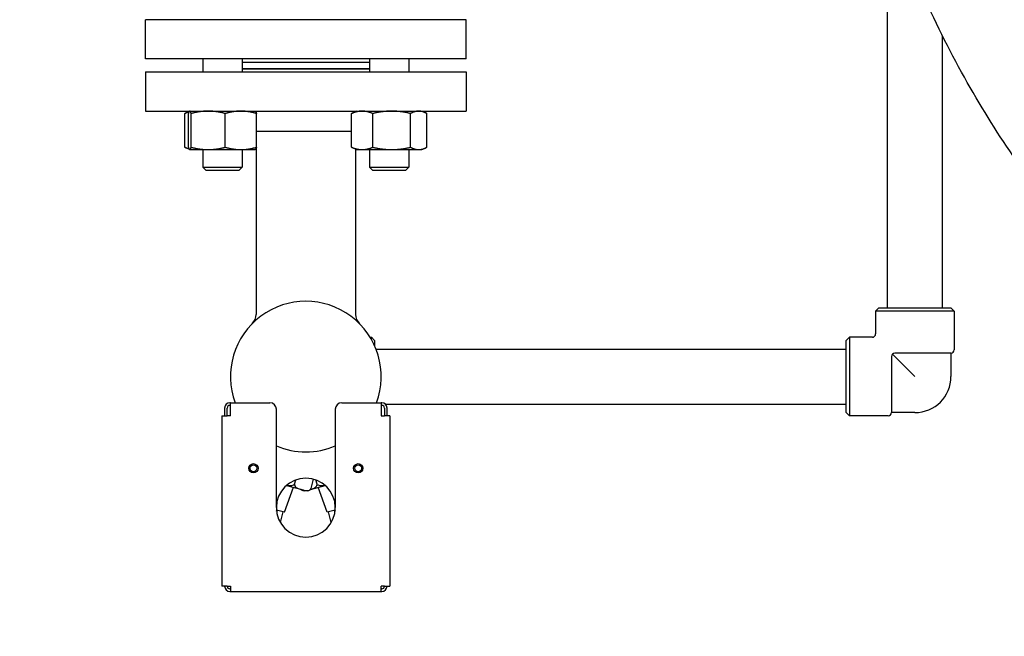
# Model space of a CAD drawing. Header units: inches. Extents: x 24 to 1128, y -69 to 748.
# Tile 318 of 656: x 460 to 479, y 592 to 604. Entities that reach past the tile are written whole.
import ezdxf

# ---------------------------------------------------------------- set-up
doc = ezdxf.new("R2010")
doc.units = ezdxf.units.IN
doc.header["$LTSCALE"] = 32
doc.header["$MEASUREMENT"] = 0
doc.layers.add('Dimension (ANSI)', color=7, linetype='Continuous', lineweight=25)
doc.layers.add('Visible (ANSI)', color=7, linetype='Continuous', lineweight=30)
doc.styles.add('Note Text (ANSI)', font='tahoma.ttf')
doc.dimstyles.new('SB Fraction-16 (ANSI)', dxfattribs={"dimscale": 32, "dimtxt": 0.125, "dimasz": 0.098425, "dimexe": 0.125, "dimexo": 0.0625, "dimgap": 0.031496, "dimtad": 0, "dimtih": 1, "dimtoh": 1, "dimdec": 4, "dimrnd": 1e-08, "dimzin": 0, "dimdsep": 46, "dimlunit": 5, "dimtxsty": 'Note Text (ANSI)', "dimcen": 0.09, "dimdle": 0.393701, "dimclrd": 256, "dimclre": 256, "dimclrt": 256, "dimadec": 0, "dimazin": 3, "dimtfac": 0.96, "dimtofl": 0, "dimtmove": 0, "dimatfit": 3, "dimfxl": 1, "dimfrac": 2, "dimtolj": 1, "dimtzin": 12, "dimlwd": -1, "dimlwe": -1, "dimarcsym": 0})

# ---------------------------------------------------------------- blocks, each defined once
blk = doc.blocks.new('*D18')
at = {"layer": 'Defpoints', "color": 0, "transparency": 16777216}
for p in [(489.281, 692.669), (340.619, 544.669), (489.281, 544.669)]:
    blk.add_point(p, dxfattribs=at)
at = {"layer": 'Dimension (ANSI)', "transparency": 16777216}
for p, q in [((487.281, 692.669), (336.619, 692.669)), ((340.619, 689.519), (340.619, 626.768)), ((340.619, 547.818), (340.619, 620.569)), ((487.281, 544.669), (336.619, 544.669))]:
    blk.add_line(p, q, dxfattribs=at)
for points in [[(340.094, 689.519), (341.144, 689.519), (340.619, 692.669)], [(340.094, 547.818), (341.144, 547.818), (340.619, 544.669)]]:
    blk.add_solid(points, dxfattribs=at)
at = {"layer": 'Dimension (ANSI)', "transparency": 16777216, "insert": (336.517, 625.76), "char_height": 4, "attachment_point": 1, "style": 'Note Text (ANSI)'}
blk.add_mtext('\\A1;148', dxfattribs=at)

msp = doc.modelspace()

# ---------------------------------------------------------------- linework, layer by layer
at = {"layer": 'Visible (ANSI)'}
for p, q in [((477.00877, 598.29353), (477.00877, 605.92502)), ((468.97201, 603.79103), (462.85201, 603.79103)), ((462.85201, 603.04103), (462.85201, 603.79103)), ((468.97201, 603.04103), (468.97201, 603.79103)), ((478.05877, 598.29353), (478.05877, 603.48672)), ((468.97201, 603.04103), (462.85201, 603.04103)), ((463.94602, 603.04103), (463.94602, 602.79603)), ((464.69602, 603.04103), (464.69602, 602.79603)), ((464.69602, 602.98103), (467.128, 602.98103)), ((464.69602, 602.86103), (467.128, 602.86103)), ((467.128, 603.04103), (467.128, 602.79603)), ((467.878, 603.04103), (467.878, 602.79603)), ((462.85201, 602.79603), (468.97201, 602.79603)), ((462.85201, 602.79603), (462.85201, 602.04603)), ((464.69602, 602.85603), (467.128, 602.85603)), ((468.97201, 602.79603), (468.97201, 602.04603)), ((462.85201, 602.04603), (468.97201, 602.04603)), ((463.60135, 601.35712), (463.60135, 602.00094)), ((463.69427, 602.04521), (463.62733, 602.014)), ((463.6708, 601.35712), (463.6708, 602.00094)), ((463.69602, 602.04603), (463.69427, 602.04521)), ((463.72474, 601.35712), (463.72474, 602.00094)), ((464.37496, 601.35712), (464.37496, 602.00094)), ((464.94602, 602.04603), (464.94777, 602.04521)), ((464.97124, 601.35712), (464.97124, 602.00094)), ((466.78333, 601.35712), (466.78333, 602.00094)), ((466.878, 602.04603), (466.80931, 602.014)), ((467.18988, 601.35712), (467.18988, 602.00094)), ((467.90955, 601.35712), (467.90955, 602.00094)), ((468.128, 602.04603), (468.19669, 602.014)), ((468.22267, 601.35712), (468.22267, 602.00094)), ((464.97124, 601.66603), (466.78333, 601.66603)), ((463.69427, 601.31285), (463.62733, 601.34406)), ((463.69602, 601.31203), (463.69427, 601.31285)), ((463.69602, 601.31203), (463.69777, 601.31203)), ((463.69777, 601.31203), (464.04985, 601.31203)), ((463.94602, 601.31203), (463.94602, 600.97853)), ((464.04985, 601.31203), (464.6731, 601.31203)), ((464.6731, 601.31203), (464.94602, 601.31203)), ((464.69602, 601.31203), (464.69602, 600.97853)), ((464.94602, 601.31203), (464.94777, 601.31285)), ((464.94777, 601.31285), (464.96201, 601.31949)), ((464.96201, 601.33233), (464.96201, 598.16748)), ((466.878, 601.31203), (466.80931, 601.34406)), ((466.86201, 601.31949), (466.86201, 598.16748)), ((466.878, 601.31203), (466.98661, 601.31203)), ((466.98661, 601.31203), (467.54972, 601.31203)), ((467.128, 601.31203), (467.128, 600.97853)), ((467.54972, 601.31203), (468.06611, 601.31203)), ((467.878, 601.31203), (467.878, 600.97853)), ((468.06611, 601.31203), (468.128, 601.31203)), ((468.128, 601.31203), (468.19669, 601.34406)), ((463.94602, 600.97853), (464.69602, 600.97853)), ((464.00852, 600.91603), (463.94602, 600.97853)), ((464.63352, 600.91603), (464.00852, 600.91603)), ((464.63352, 600.91603), (464.69602, 600.97853)), ((467.128, 600.97853), (467.878, 600.97853)), ((467.1905, 600.91603), (467.128, 600.97853)), ((467.8155, 600.91603), (467.1905, 600.91603)), ((467.8155, 600.91603), (467.878, 600.97853)), ((476.84627, 598.29353), (476.78377, 598.23103)), ((478.28377, 598.23103), (476.78377, 598.23103)), ((476.78377, 598.23103), (476.78377, 597.79353)), ((476.84627, 598.29353), (478.22127, 598.29353)), ((478.22127, 598.29353), (478.28377, 598.23103)), ((478.28377, 598.23103), (478.28377, 597.49103)), ((467.13835, 597.73103), (467.16201, 597.73103)), ((467.16201, 597.69089), (467.16201, 597.73103)), ((467.22451, 597.66853), (467.16201, 597.73103)), ((467.22451, 597.66853), (467.22451, 597.56733)), ((476.22127, 597.66853), (476.28377, 597.73103)), ((476.22127, 596.29353), (476.22127, 597.66853)), ((476.28377, 597.73103), (476.28377, 596.23103)), ((476.72127, 597.73103), (476.28377, 597.73103)), ((467.25021, 597.50603), (476.22127, 597.50603)), ((478.22127, 597.42853), (477.14877, 597.42853)), ((478.22127, 597.42853), (478.22127, 596.98103)), ((477.08627, 597.36603), (477.08627, 596.29353)), ((477.53377, 596.98103), (477.10458, 597.41022)), ((464.47451, 596.48103), (464.46201, 596.48103)), ((464.47451, 596.48103), (465.22451, 596.48103)), ((464.47451, 596.23103), (464.47451, 596.48103)), ((466.59951, 596.48103), (467.34951, 596.48103)), ((467.34951, 596.48103), (467.34951, 596.23103)), ((467.36201, 596.48103), (467.34951, 596.48103)), ((464.36201, 596.38103), (464.36201, 596.23103)), ((464.41201, 596.23103), (464.41201, 596.38103)), ((464.46201, 596.43103), (464.47451, 596.43103)), ((465.34951, 594.48103), (465.34951, 596.35603)), ((466.47451, 596.35603), (466.47451, 594.48103)), ((467.34951, 596.43103), (467.36201, 596.43103)), ((467.41201, 596.38103), (467.41201, 596.23103)), ((467.42816, 596.45603), (476.22127, 596.45603)), ((467.46201, 596.23103), (467.46201, 596.38103)), ((476.22127, 596.29353), (476.28377, 596.23103)), ((477.53377, 596.29353), (477.08627, 596.29353)), ((464.31101, 596.23103), (464.41101, 596.23103)), ((464.31101, 596.23103), (464.31101, 592.98103)), ((464.47451, 596.23103), (464.41101, 596.23103)), ((467.34951, 596.23103), (467.41301, 596.23103)), ((467.51301, 596.23103), (467.41301, 596.23103)), ((467.51301, 596.23103), (467.51301, 592.98103)), ((477.02377, 596.23103), (476.28377, 596.23103)), ((465.69795, 594.92642), (465.7203, 595.00985)), ((466.01187, 594.84231), (466.06045, 595.02359)), ((466.12608, 594.92642), (466.10372, 595.00985)), ((465.50436, 594.39192), (465.67583, 594.86765)), ((465.54095, 594.90379), (465.83405, 594.82525)), ((465.84342, 594.82274), (465.83405, 594.82525)), ((465.84342, 594.82274), (465.91166, 594.80446)), ((466.00008, 594.82796), (466.28307, 594.90379)), ((466.31966, 594.39192), (466.14819, 594.86765)), ((465.50436, 594.39192), (465.35158, 594.43285)), ((465.35402, 594.40999), (465.35957, 594.43071)), ((466.47244, 594.43285), (466.31966, 594.39192)), ((466.46446, 594.43071), (466.47001, 594.40999)), ((465.42743, 594.1954), (465.48171, 594.39799)), ((466.3966, 594.1954), (466.34231, 594.39799)), ((464.41101, 592.98103), (464.31101, 592.98103)), ((464.41101, 592.98103), (464.47451, 592.98103)), ((464.47451, 592.93103), (464.46201, 592.93103)), ((464.47451, 592.98103), (464.47451, 592.88103)), ((467.34951, 592.88103), (467.34951, 592.98103)), ((467.41301, 592.98103), (467.34951, 592.98103)), ((467.36201, 592.93103), (467.34951, 592.93103)), ((467.41301, 592.98103), (467.51301, 592.98103)), ((464.46201, 592.88103), (464.47451, 592.88103)), ((464.47451, 592.88103), (467.34951, 592.88103)), ((467.34951, 592.88103), (467.36201, 592.88103))]:
    msp.add_line(p, q, dxfattribs=at)
for centre, radius in [((464.91201, 595.23103), 0.0885), ((464.91201, 595.23103), 0.065), ((466.91201, 595.23103), 0.0885), ((466.91201, 595.23103), 0.065)]:
    msp.add_circle(centre, radius, dxfattribs=at)
for centre, radius, start, end in [((465.91201, 596.98103), 1.4375, 339.645594, 200.354406), ((464.71201, 598.16748), 0.25, 315.32539, 0), ((467.11201, 598.16748), 0.25, 180, 224.67461), ((476.72127, 597.79353), 0.0625, 270, 0), ((477.14877, 597.36603), 0.0625, 90, 180), ((478.22127, 597.49103), 0.0625, 270, 0), ((477.53377, 596.98103), 0.6875, 270, 0), ((464.46201, 596.38103), 0.1, 90, 180), ((465.22451, 596.35603), 0.125, 0, 90), ((466.59951, 596.35603), 0.125, 90, 180), ((467.36201, 596.38103), 0.1, 0, 90), ((464.46201, 596.38103), 0.05, 90, 180), ((467.36201, 596.38103), 0.05, 0, 90), ((477.02377, 596.29353), 0.0625, 270, 0), ((465.91201, 596.98103), 1.4375, 246.964316, 293.035684), ((465.91201, 596.98103), 1.4375, 246.964316, 293.035684), ((465.91201, 594.48103), 0.5625, 0, 180), ((465.8886, 594.89313), 0.0918, 225.22745, 284.773452), ((465.93542, 594.89313), 0.0918, 255, 326.386238), ((465.91201, 594.48103), 0.5625, 180, 0), ((464.46201, 592.98103), 0.1, 180, 270), ((464.46201, 592.98103), 0.05, 180, 270), ((467.36201, 592.98103), 0.1, 270, 0), ((467.36201, 592.98103), 0.05, 270, 0)]:
    msp.add_arc(centre, radius, start, end, dxfattribs=at)
for points, knots in [([(486.15563, 596.91853), (485.51666, 596.91853), (484.87808, 597.02141), (483.5845, 597.43824), (482.93226, 597.76728), (481.54498, 598.72346), (480.82384, 599.40082), (479.46558, 601.03966), (478.83116, 602.00908), (477.68841, 604.18047), (477.18018, 605.38254), (476.68179, 606.85836), (476.62122, 607.04383), (476.56212, 607.23103)], [0, 0, 0, 0, 0.15974213, 0.15974213, 0.33187701, 0.33187701, 0.5428347, 0.5428347, 0.759799, 0.759799, 0.9767633, 0.9767633, 1.00760099, 1.00760099, 1.00760099, 1.00760099]), ([(465.54514, 594.90738), (465.57007, 594.90332), (465.59466, 594.90098), (465.63616, 594.90244), (465.65741, 594.90555), (465.68212, 594.91549), (465.69102, 594.9204), (465.69795, 594.92642)], [0.434081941, 0.434081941, 0.434081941, 0.434081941, 0.61417487, 0.61417487, 0.750529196, 0.750529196, 0.817136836, 0.817136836, 0.817136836, 0.817136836]), ([(465.69795, 594.92642), (465.698, 594.9256), (465.69806, 594.9248), (465.69952, 594.90869), (465.70528, 594.89512), (465.71859, 594.87497), (465.72749, 594.867), (465.74693, 594.85398), (465.7575, 594.84902), (465.79022, 594.83647), (465.81321, 594.83084), (465.83405, 594.82525)], [-0.824514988, -0.824514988, -0.824514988, -0.824514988, -0.817683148, -0.817683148, -0.680859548, -0.680859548, -0.51641643, -0.51641643, -0.351973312, -0.351973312, -0.023087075, -0.023087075, -0.023087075, -0.023087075]), ([(465.82419, 594.8279), (465.82504, 594.82709), (465.82588, 594.82631), (465.83639, 594.81706), (465.84811, 594.8114), (465.87391, 594.80378), (465.89029, 594.80377), (465.90654, 594.80581)], [-0.762043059, -0.762043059, -0.762043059, -0.762043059, -0.750529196, -0.750529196, -0.61417487, -0.61417487, -0.384817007, -0.384817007, -0.384817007, -0.384817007]), ([(465.84342, 594.82274), (465.86426, 594.81716), (465.88698, 594.81054), (465.92159, 594.80505), (465.93323, 594.80406), (465.95658, 594.80562), (465.96827, 594.80807), (465.98987, 594.81887), (466.00164, 594.82773), (466.01096, 594.84096), (466.01142, 594.84162), (466.01187, 594.84231)], [0.023087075, 0.023087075, 0.023087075, 0.023087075, 0.351973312, 0.351973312, 0.51641643, 0.51641643, 0.680859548, 0.680859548, 0.817683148, 0.817683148, 0.824514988, 0.824514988, 0.824514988, 0.824514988]), ([(466.00009, 594.82794), (466.016, 594.83216), (466.0329, 594.8367), (466.06928, 594.84959), (466.0885, 594.85865), (466.11039, 594.88168), (466.11771, 594.89244), (466.12385, 594.91065), (466.12557, 594.9184), (466.12608, 594.92642)], [0.075401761, 0.075401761, 0.075401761, 0.075401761, 0.318630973, 0.318630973, 0.61417487, 0.61417487, 0.750529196, 0.750529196, 0.817136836, 0.817136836, 0.817136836, 0.817136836]), ([(466.12608, 594.92642), (466.133, 594.9204), (466.14191, 594.91549), (466.16662, 594.90555), (466.18786, 594.90244), (466.22937, 594.90098), (466.25395, 594.90332), (466.27888, 594.90738)], [-0.817136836, -0.817136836, -0.817136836, -0.817136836, -0.750529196, -0.750529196, -0.61417487, -0.61417487, -0.434081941, -0.434081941, -0.434081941, -0.434081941])]:
    msp.add_open_spline(points, degree=3, knots=knots, dxfattribs=at)
for points, weights in [([(463.68142, 602.0287), (463.64311, 602.01823), (463.60135, 602.00094)], [1.0177828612, 1.01421614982, 1]), ([(463.60135, 602.00094), (463.6146, 602.00806), (463.62733, 602.014)], [1, 1.00580630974, 1.00983612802]), ([(463.69777, 602.04603), (463.68525, 602.04603), (463.6708, 602.00094)], [1, 1.0379548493, 1]), ([(463.72474, 602.00094), (463.71029, 602.04603), (463.69777, 602.04603)], [1, 1.0379548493, 1]), ([(464.04985, 602.04603), (463.89897, 602.04603), (463.72474, 602.00094)], [1, 1.0379548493, 1]), ([(464.37496, 602.00094), (464.20074, 602.04603), (464.04985, 602.04603)], [1, 1.0379548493, 1]), ([(464.6731, 602.04603), (464.53474, 602.04603), (464.37496, 602.00094)], [1, 1.0379548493, 1]), ([(464.97124, 602.00094), (464.81147, 602.04603), (464.6731, 602.04603)], [1, 1.0379548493, 1]), ([(464.94777, 602.04521), (464.95868, 602.04013), (464.97124, 602.00094)], [1.00887854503, 1.03282122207, 1]), ([(466.98661, 602.04603), (466.89227, 602.04603), (466.78333, 602.00094)], [1, 1.0379548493, 1]), ([(466.78333, 602.00094), (466.79658, 602.00806), (466.80931, 602.014)], [1, 1.00580630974, 1.00983612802]), ([(467.18988, 602.00094), (467.08095, 602.04603), (466.98661, 602.04603)], [1, 1.0379548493, 1]), ([(467.54972, 602.04603), (467.38272, 602.04603), (467.18988, 602.00094)], [1, 1.0379548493, 1]), ([(467.90955, 602.00094), (467.71672, 602.04603), (467.54972, 602.04603)], [1, 1.0379548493, 1]), ([(468.06611, 602.04603), (467.99345, 602.04603), (467.90955, 602.00094)], [1, 1.0379548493, 1]), ([(468.22267, 602.00094), (468.13877, 602.04603), (468.06611, 602.04603)], [1, 1.0379548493, 1]), ([(463.62733, 601.34406), (463.6146, 601.35), (463.60135, 601.35712)], [1.00983612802, 1.00580630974, 1]), ([(463.60135, 601.35712), (463.64311, 601.33983), (463.68142, 601.32936)], [1, 1.01421614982, 1.0177828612]), ([(463.6708, 601.35712), (463.68525, 601.31203), (463.69777, 601.31203)], [1, 1.0379548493, 1]), ([(463.69777, 601.31203), (463.71029, 601.31203), (463.72474, 601.35712)], [1, 1.0379548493, 1]), ([(463.72474, 601.35712), (463.89897, 601.31203), (464.04985, 601.31203)], [1, 1.0379548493, 1]), ([(464.04985, 601.31203), (464.20074, 601.31203), (464.37496, 601.35712)], [1, 1.0379548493, 1]), ([(464.37496, 601.35712), (464.53474, 601.31203), (464.6731, 601.31203)], [1, 1.0379548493, 1]), ([(464.6731, 601.31203), (464.81147, 601.31203), (464.97124, 601.35712)], [1, 1.0379548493, 1]), ([(464.97124, 601.35712), (464.95868, 601.31793), (464.94777, 601.31285)], [1, 1.03282122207, 1.00887854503]), ([(464.95679, 601.32231), (464.95939, 601.32304), (464.96201, 601.32381)], [1.01895290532, 1.0189992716, 1.01895795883]), ([(466.78333, 601.35712), (466.89227, 601.31203), (466.98661, 601.31203)], [1, 1.0379548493, 1]), ([(466.80931, 601.34406), (466.79658, 601.35), (466.78333, 601.35712)], [1.00983612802, 1.00580630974, 1]), ([(466.98661, 601.31203), (467.08095, 601.31203), (467.18988, 601.35712)], [1, 1.0379548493, 1]), ([(467.18988, 601.35712), (467.38272, 601.31203), (467.54972, 601.31203)], [1, 1.0379548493, 1]), ([(467.54972, 601.31203), (467.71672, 601.31203), (467.90955, 601.35712)], [1, 1.0379548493, 1]), ([(467.90955, 601.35712), (467.99345, 601.31203), (468.06611, 601.31203)], [1, 1.0379548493, 1]), ([(468.06611, 601.31203), (468.13877, 601.31203), (468.22267, 601.35712)], [1, 1.0379548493, 1])]:
    msp.add_rational_spline(points, weights, degree=2, dxfattribs=at)

# ---------------------------------------------------------------- dimensions: what is measured, and where the dimension line sits
at = {"layer": 'Dimension (ANSI)'}
dim = msp.add_linear_dim(base=(340.61922, 544.66853), p1=(489.28063, 692.66853), p2=(489.28063, 544.66853), angle=90, dimstyle='SB Fraction-16 (ANSI)', override={"dimgap": 0.031496, "dimdec": 4, "dimtol": 0, "dimlim": 0, "dimtp": 0, "dimtm": 0, "dimtdec": 2, "dimatfit": 1}, dxfattribs=at)
dim.commit()
dim.dimension.update_dxf_attribs({"geometry": '*D18', "text_midpoint": (340.61922, 623.66853), "dimtype": 160})

doc.saveas('drawing.dxf')
